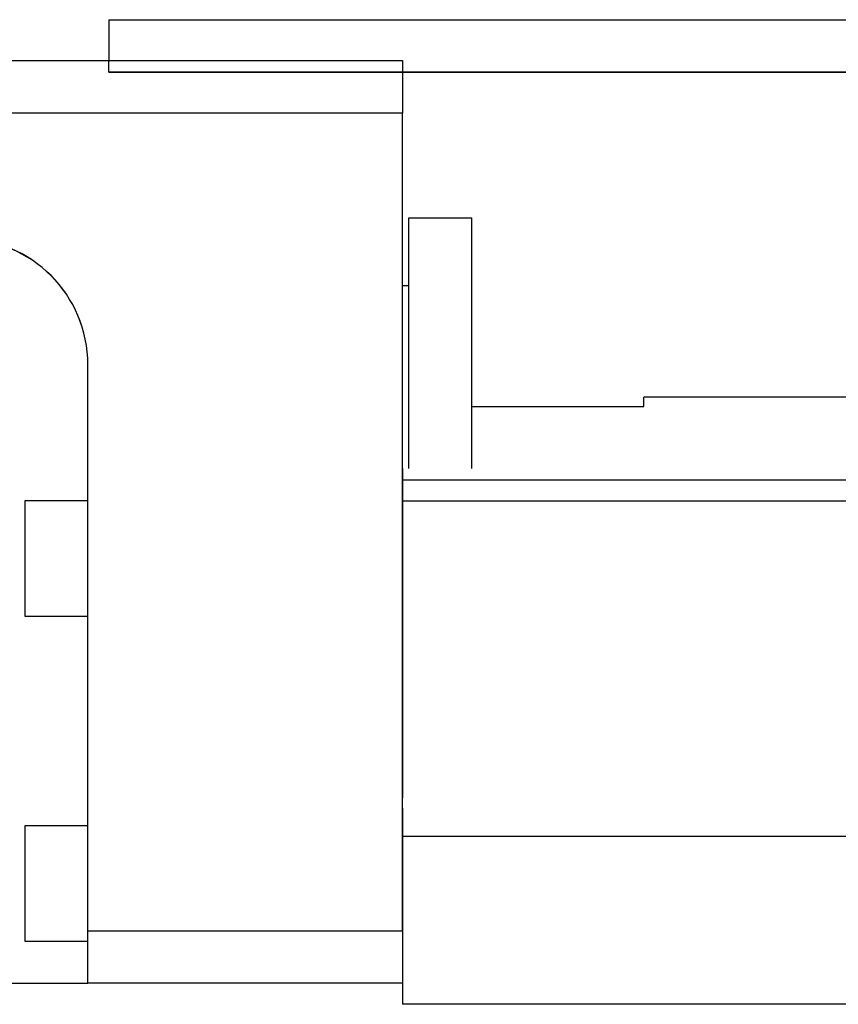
# Model space of a CAD drawing. Header units: millimetres. Extents: x -257 to 3135, y -1556 to 860.
# Tile 529 of 633: x 1218 to 1257, y -510 to -463. Entities that reach past the tile are written whole.
import ezdxf
from ezdxf.lldxf.tags import DXFTag

# ---------------------------------------------------------------- set-up
doc = ezdxf.new("R2010")
doc.units = ezdxf.units.MM
doc.layers.get('0').update_dxf_attribs({"linetype": 'CONTINUOUS'})
tags = doc.linetypes.add('DASHED', pattern=[25.72, 12.86, -12.86]).pattern_tags.tags
tags[6:7] = [DXFTag(74, 4), DXFTag(75, 0), DXFTag(340, '0'), DXFTag(46, 0.0), DXFTag(50, 0.0), DXFTag(44, 0.0), DXFTag(45, 0.0)]
tags[4:5] = [DXFTag(74, 4), DXFTag(75, 0), DXFTag(340, '0'), DXFTag(46, 0.0), DXFTag(50, 0.0), DXFTag(44, 0.0), DXFTag(45, 0.0)]

msp = doc.modelspace()

# ---------------------------------------------------------------- linework, layer by layer
at = {"linetype": 'Continuous'}
for p, q in [((1222.001, -463.002), (1312.053, -463.002)), ((1222.001, -463.002), (1222.001, -464.002)), ((1222.001, -464.002), (1222.001, -465.002)), ((1177.001, -464.953), (1236.001, -464.953)), ((1222.001, -464.951), (1222.001, -464.954)), ((1222.001, -465.502), (1222.001, -465.002)), ((1236.001, -464.953), (1236.001, -467.453)), ((1312.053, -465.502), (1222.001, -465.502)), ((1222.001, -465.504), (1312.053, -465.504)), ((1236.001, -467.453), (1177.001, -467.453)), ((1236.001, -506.453), (1236.001, -467.453)), ((1236.301, -472.451), (1239.301, -472.451)), ((1236.301, -484.404), (1236.301, -472.451)), ((1236.301, -472.451), (1239.301, -472.451)), ((1236.301, -484.404), (1236.301, -472.451)), ((1239.301, -484.404), (1239.301, -472.451)), ((1239.301, -484.404), (1239.301, -472.451)), ((1236.301, -475.701), (1236.001, -475.701)), ((1236.301, -475.701), (1236.001, -475.701)), ((1221.001, -506.453), (1221.001, -479.449)), ((1297.761, -481.002), (1247.501, -481.002)), ((1247.501, -481.451), (1247.501, -481.002)), ((1239.302, -481.451), (1247.501, -481.451)), ((1340.114, -484.955), (1236.001, -484.955)), ((1221.001, -485.951), (1218.001, -485.951)), ((1218.001, -485.951), (1218.001, -491.451)), ((1339.857, -485.955), (1236.001, -485.955)), ((1218.001, -491.451), (1221.001, -491.451)), ((1236.001, -500.604), (1236.001, -507.404)), ((1221.001, -501.451), (1218.001, -501.451)), ((1218.001, -501.451), (1218.001, -506.951)), ((1221.001, -508.953), (1221.001, -506.453)), ((1221.001, -506.453), (1236.001, -506.453)), ((1218.001, -506.951), (1221.001, -506.951)), ((1236.001, -507.404), (1236.001, -509.955)), ((1187.001, -508.953), (1221.001, -508.953)), ((1236.001, -508.953), (1221.001, -508.953)), ((1333.704, -509.955), (1236.001, -509.955))]:
    msp.add_line(p, q, dxfattribs=at)
at = {"linetype": 'DASHED'}
for p, q in [((1236.001, -484.404), (1236.001, -485.404)), ((1236.001, -485.404), (1236.001, -500.104)), ((1236.001, -506.453), (1236.001, -509.955))]:
    msp.add_line(p, q, dxfattribs=at)
at = {"linetype": 'DASHED', "ltscale": 0.3}
msp.add_line((1436.001, -501.955), (1236.001, -501.955), dxfattribs=at)
at = {"linetype": 'DASHED'}
msp.add_arc((1215.001, -479.451), 6, 0, 90, dxfattribs=at)
at = {"linetype": 'Continuous'}
msp.add_ellipse((1215.001, -479.449), major_axis=(4.243, 4.243), ratio=1, start_param=5.497787, end_param=7.068583, dxfattribs=at)

doc.saveas('drawing.dxf')
